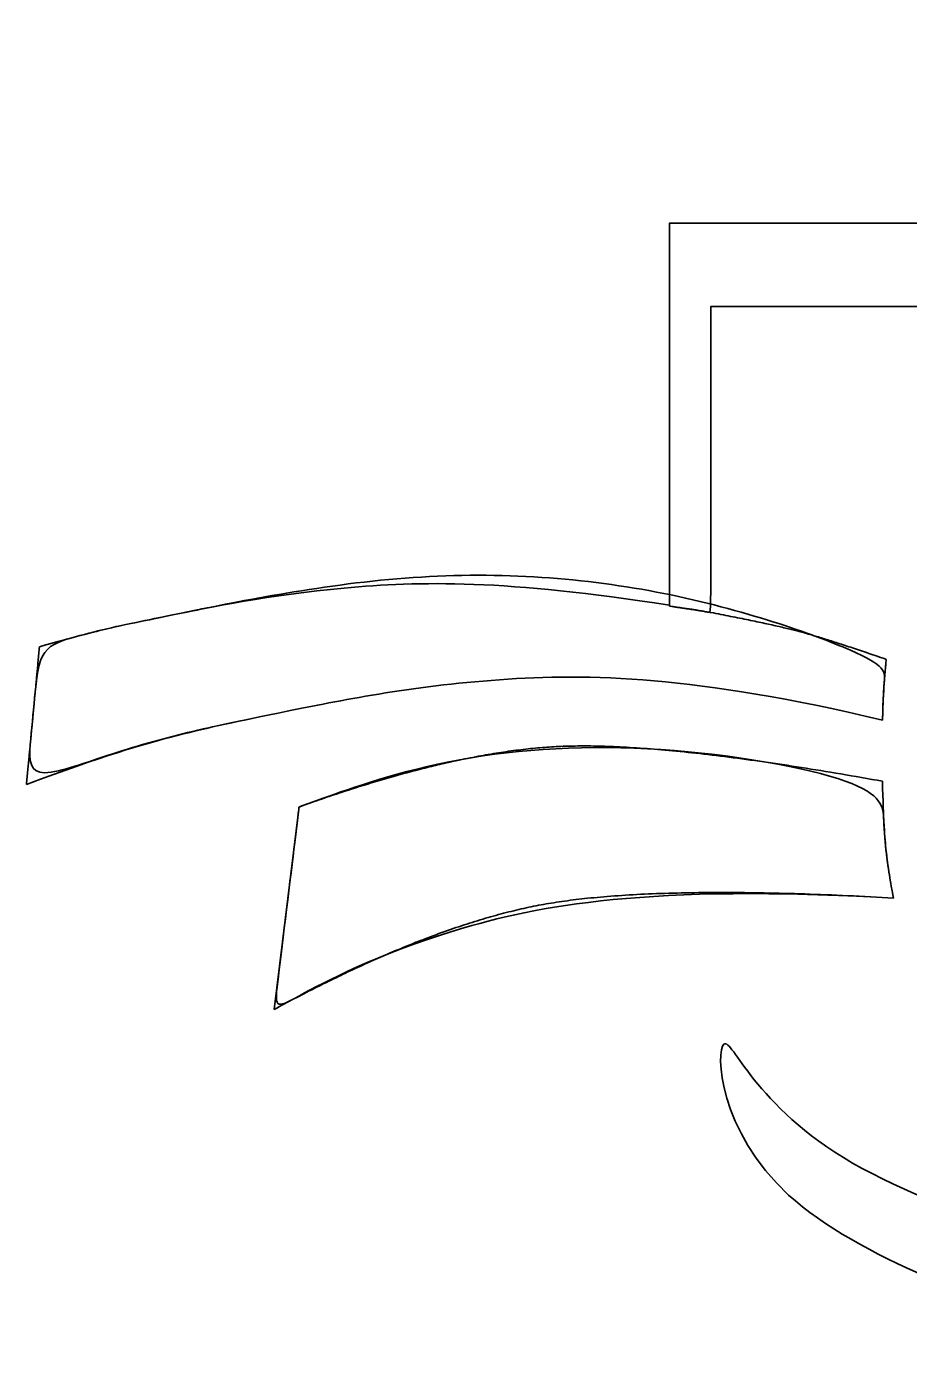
# Model space of a CAD drawing. Extents: x -9.1 to 34, y -3.1 to 22.
# Drawn here: x -7.242 to -6.177, y 3.302 to 4.901 of the extents above; entities that cross this region are included whole.
import ezdxf

# ---------------------------------------------------------------- set-up
doc = ezdxf.new("R2010")
doc.units = 0
doc.layers.add('SH_Text', color=7, linetype='Continuous')

msp = doc.modelspace()

# ---------------------------------------------------------------- linework, layer by layer
at = {"layer": 'SH_Text'}
msp.add_line((-6.4653, 4.201), (-6.4653, 4.202), dxfattribs=at)
for points in [[(-6.4154, 4.1932), (-6.4154, 4.193)], [(-6.9131, 3.9582), (-6.9131, 3.9554), (-6.9427, 3.7137)]]:
    msp.add_lwpolyline(points, dxfattribs=at)
for points, degree in [([(-6.4653, 4.201), (-6.4487, 4.1984), (-6.4318, 4.1961), (-6.4154, 4.193), (-6.4154, 4.193), (-6.4154, 4.5629), (-6.4154, 4.5629), (-6.4154, 4.5629), (-6.0714, 4.5629), (-6.0714, 4.5629), (-6.0397, 4.4898), (-5.9857, 4.4617), (-5.9857, 4.4617), (-5.9857, 4.4617), (-5.9857, 4.9012), (-5.9857, 4.9012), (-5.9857, 4.9012), (-6.0937, 4.9012), (-6.0937, 4.9012), (-6.0937, 4.9012), (-6.1005, 4.8108), (-6.0938, 4.6634), (-6.0938, 4.6634), (-6.4653, 4.6634), (-6.4653, 4.6634), (-6.4653, 4.6634), (-6.4653, 4.201), (-6.4653, 4.201)], 3), ([(-6.2079, 4.0632), (-6.2072, 4.0896), (-6.2056, 4.1139), (-6.2034, 4.1365), (-6.4643, 4.2276), (-6.7725, 4.2502), (-7.0947, 4.1843), (-7.1394, 4.1752), (-7.1831, 4.164), (-7.2264, 4.1519), (-7.2315, 4.0975), (-7.237, 4.0398), (-7.2421, 3.9855), (-7.1501, 4.0198), (-7.0542, 4.0479), (-6.9546, 4.0682), (-6.6903, 4.1223), (-6.4351, 4.1171), (-6.2079, 4.0632)], 3), ([(-6.4653, 4.202), (-6.6616, 4.233), (-6.8749, 4.2293), (-7.0947, 4.1843), (-7.1394, 4.1752), (-7.1831, 4.164), (-7.2264, 4.1519)], 3), ([(-6.4154, 4.193), (-6.4318, 4.1961), (-6.4487, 4.1984), (-6.4653, 4.201)], 2), ([(-6.2034, 4.1365), (-6.271, 4.1601), (-6.3419, 4.1792), (-6.4154, 4.1932)], 2), ([(-7.2264, 4.1519), (-7.2315, 4.0975), (-7.237, 4.0398), (-7.2421, 3.9855)], 2), ([(-6.2079, 4.0632), (-6.2072, 4.0896), (-6.2056, 4.1139), (-6.2034, 4.1365)], 2), ([(-7.2421, 3.9855), (-7.1501, 4.0198), (-7.0542, 4.0479), (-6.9546, 4.0682), (-6.6903, 4.1223), (-6.4351, 4.1171), (-6.2079, 4.0632)], 3), ([(-6.1945, 3.8482), (-6.4913, 3.8652), (-6.7593, 3.8129), (-6.9427, 3.7137), (-6.9427, 3.7137), (-6.9131, 3.9554), (-6.9131, 3.9554), (-6.9131, 3.9554), (-6.9131, 3.9582), (-6.9131, 3.9582), (-6.7299, 4.0239), (-6.4789, 4.0382), (-6.208, 3.9893), (-6.2069, 3.942), (-6.2036, 3.9004), (-6.1979, 3.8651), (-6.1969, 3.8592), (-6.1957, 3.8538), (-6.1945, 3.8482)], 3), ([(-6.208, 3.9893), (-6.4789, 4.0382), (-6.7299, 4.0239), (-6.9131, 3.9582)], 2), ([(-6.1945, 3.8482), (-6.1957, 3.8538), (-6.1969, 3.8592), (-6.1979, 3.8651), (-6.2036, 3.9004), (-6.2069, 3.942), (-6.208, 3.9893)], 3), ([(-6.9427, 3.7137), (-6.7593, 3.8129), (-6.4913, 3.8652), (-6.1945, 3.8482)], 2), ([(-5.9102, 3.4027), (-5.9102, 3.4027), (-6.3384, 3.515), (-6.4146, 3.7617), (-6.4007, 3.4683), (-5.9105, 3.3015), (-5.9105, 3.3015), (-5.9105, 3.3015), (-5.6334, 3.3959), (-5.49, 3.5673), (-5.49, 3.5673), (-5.6019, 3.5673), (-5.6019, 3.5673), (-5.7353, 3.4564), (-5.9102, 3.4027), (-5.9102, 3.4027)], 3)]:
    msp.add_open_spline(points, degree=degree, dxfattribs=at)

doc.saveas('drawing.dxf')
